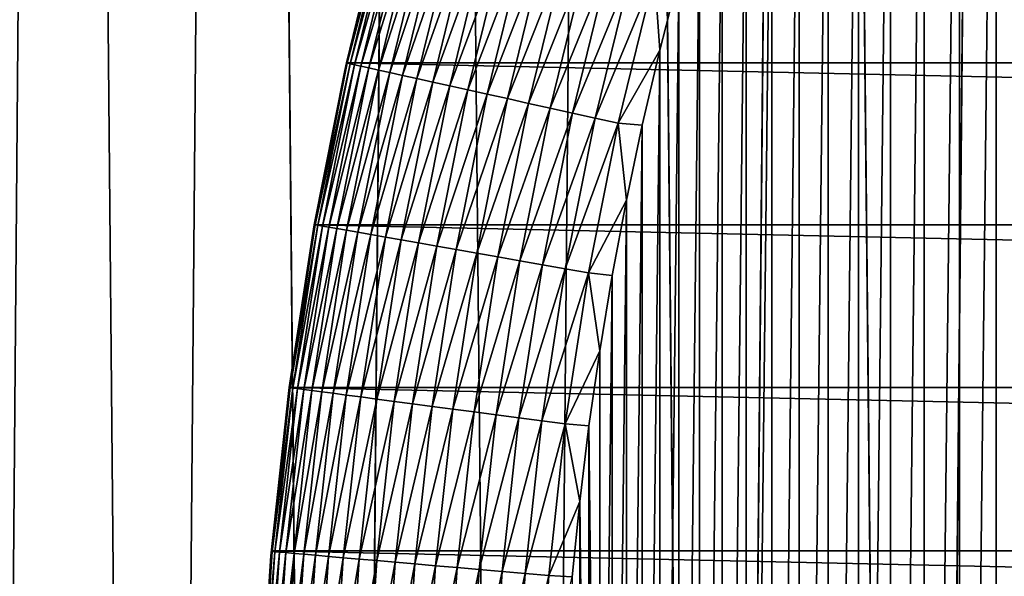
# Model space of a CAD drawing. Header units: millimetres. Extents: x -161 to 161, y -94 to 1149.
# Tile 1000 of 1056: x -13.29 to -10.03, y 654.51 to 656.35. Entities that reach past the tile are written whole.
import ezdxf

# ---------------------------------------------------------------- set-up
doc = ezdxf.new("R2010")
doc.units = ezdxf.units.MM
doc.header["$LTSCALE"] = 81.481481
for name, color, linetype in [('16', 7, 'CONTINUOUS'), ('18', 7, 'CONTINUOUS'), ('36', 7, 'CONTINUOUS'), ('37', 7, 'CONTINUOUS'), ('38', 7, 'CONTINUOUS'), ('40', 7, 'CONTINUOUS')]:
    doc.layers.add(name, color=color, linetype=linetype)

msp = doc.modelspace()

# ---------------------------------------------------------------- linework, layer by layer
at = {"layer": '16', "color": 7, "linetype": 'CONTINUOUS', "true_color": 0xaaaaaa}
for points in [[(-13.7253, 673.5, -14.5469), (-13.1503, 673.5, -15.0687), (-13.4253, 640, -14.8243), (-13.7253, 673.5, -14.5469)], [(-13.4253, 640, -14.8243), (-13.1503, 673.5, -15.0687), (-12.8418, 640, -15.3326), (-13.4253, 640, -14.8243)], [(-13.1503, 673.5, -15.0687), (-12.5557, 673.5, -15.5677), (-12.8418, 640, -15.3326), (-13.1503, 673.5, -15.0687)], [(-12.8418, 640, -15.3326), (-12.5557, 673.5, -15.5677), (-12.2389, 640, -15.818), (-12.8418, 640, -15.3326)], [(-12.5557, 673.5, -15.5677), (-11.9436, 673.5, -16.0421), (-12.2389, 640, -15.818), (-12.5557, 673.5, -15.5677)], [(-12.2389, 640, -15.818), (-11.9436, 673.5, -16.0421), (-11.6175, 640, -16.2799), (-12.2389, 640, -15.818)], [(-11.9436, 673.5, -16.0421), (-11.3123, 673.5, -16.4932), (-11.6175, 640, -16.2799), (-11.9436, 673.5, -16.0421)], [(-11.6175, 640, -16.2799), (-11.3123, 673.5, -16.4932), (-10.9783, 640, -16.7176), (-11.6175, 640, -16.2799)], [(-11.3123, 673.5, -16.4932), (-10.6635, 673.5, -16.92), (-10.9783, 640, -16.7176), (-11.3123, 673.5, -16.4932)], [(-10.9783, 640, -16.7176), (-10.6635, 673.5, -16.92), (-10.3224, 640, -17.1303), (-10.9783, 640, -16.7176)], [(-10.6635, 673.5, -16.92), (-10, 673.5, -17.3205), (-10.3224, 640, -17.1303), (-10.6635, 673.5, -16.92)], [(-10.3224, 640, -17.1303), (-10, 673.5, -17.3205), (-9.651, 640, -17.5174), (-10.3224, 640, -17.1303)]]:
    msp.add_3dface(points, dxfattribs=at)
at = {"layer": '18', "color": 7, "linetype": 'CONTINUOUS', "true_color": 0xaaaaaa}
for points in [[(-13.1503, 673.5, 15.0687), (-13.7253, 673.5, 14.5469), (-13.4261, 640, 14.8236), (-13.1503, 673.5, 15.0687)], [(-12.8426, 640, 15.3319), (-13.1503, 673.5, 15.0687), (-13.4261, 640, 14.8236), (-12.8426, 640, 15.3319)], [(-12.5557, 673.5, 15.5677), (-13.1503, 673.5, 15.0687), (-12.8426, 640, 15.3319), (-12.5557, 673.5, 15.5677)], [(-12.2398, 640, 15.8173), (-12.5557, 673.5, 15.5677), (-12.8426, 640, 15.3319), (-12.2398, 640, 15.8173)], [(-11.9436, 673.5, 16.0421), (-12.5557, 673.5, 15.5677), (-12.2398, 640, 15.8173), (-11.9436, 673.5, 16.0421)], [(-11.6183, 640, 16.2792), (-11.9436, 673.5, 16.0421), (-12.2398, 640, 15.8173), (-11.6183, 640, 16.2792)], [(-11.3123, 673.5, 16.4932), (-11.9436, 673.5, 16.0421), (-11.6183, 640, 16.2792), (-11.3123, 673.5, 16.4932)], [(-10.9792, 640, 16.717), (-11.3123, 673.5, 16.4932), (-11.6183, 640, 16.2792), (-10.9792, 640, 16.717)], [(-10.6635, 673.5, 16.92), (-11.3123, 673.5, 16.4932), (-10.9792, 640, 16.717), (-10.6635, 673.5, 16.92)], [(-10.3233, 640, 17.1298), (-10.6635, 673.5, 16.92), (-10.9792, 640, 16.717), (-10.3233, 640, 17.1298)], [(-10, 673.5, 17.3205), (-10.6635, 673.5, 16.92), (-10.3233, 640, 17.1298), (-10, 673.5, 17.3205)], [(-9.6519, 640, 17.5168), (-10, 673.5, 17.3205), (-10.3233, 640, 17.1298), (-9.6519, 640, 17.5168)]]:
    msp.add_3dface(points, dxfattribs=at)
at = {"layer": '36', "linetype": 'CONTINUOUS'}
for points in [[(-12.0811, 656.7089, -49.8), (-12.2036, 656.2056, -78.8), (-12.2093, 656.1803, -49.8), (-12.0811, 656.7089, -49.8)], [(-12.0739, 656.7358, -78.8), (-12.2036, 656.2056, -78.8), (-12.0811, 656.7089, -49.8), (-12.0739, 656.7358, -78.8)], [(-12.2036, 656.2056, -78.8), (-12.3101, 655.67, -78.8), (-12.2093, 656.1803, -49.8), (-12.2036, 656.2056, -78.8)], [(-12.2093, 656.1803, -49.8), (-12.3101, 655.67, -78.8), (-12.3141, 655.6476, -49.8), (-12.2093, 656.1803, -49.8)], [(-12.3101, 655.67, -78.8), (-12.393, 655.1321, -78.8), (-12.3141, 655.6476, -49.8), (-12.3101, 655.67, -78.8)], [(-12.3141, 655.6476, -49.8), (-12.393, 655.1321, -78.8), (-12.3956, 655.1123, -49.8), (-12.3141, 655.6476, -49.8)], [(-12.3956, 655.1123, -49.8), (-12.4522, 654.5914, -78.8), (-12.4537, 654.5752, -49.8), (-12.3956, 655.1123, -49.8)], [(-12.393, 655.1321, -78.8), (-12.4522, 654.5914, -78.8), (-12.3956, 655.1123, -49.8), (-12.393, 655.1321, -78.8)], [(-12.4522, 654.5914, -78.8), (-12.4878, 654.0474, -78.8), (-12.4537, 654.5752, -49.8), (-12.4522, 654.5914, -78.8)], [(-12.4537, 654.5752, -49.8), (-12.4878, 654.0474, -78.8), (-12.4884, 654.0375, -49.8), (-12.4537, 654.5752, -49.8)]]:
    msp.add_3dface(points, dxfattribs=at)
at = {"layer": '37', "linetype": 'CONTINUOUS'}
for points in [[(-9.927, 659.3054, -48.8), (-10.0534, 659.0834, -48.8), (-10.0532, 647.9162, -48.8), (-9.927, 659.3054, -48.8)], [(-9.9268, 647.6943, -48.8), (-9.927, 659.3054, -48.8), (-10.0532, 647.9162, -48.8), (-9.9268, 647.6943, -48.8)], [(-10.0534, 659.0834, -48.8), (-10.175, 658.8586, -48.8), (-10.1748, 648.141, -48.8), (-10.0534, 659.0834, -48.8)], [(-10.0532, 647.9162, -48.8), (-10.0534, 659.0834, -48.8), (-10.1748, 648.141, -48.8), (-10.0532, 647.9162, -48.8)], [(-10.175, 658.8586, -48.8), (-10.2916, 658.6314, -48.8), (-10.2914, 648.3682, -48.8), (-10.175, 658.8586, -48.8)], [(-10.1748, 648.141, -48.8), (-10.175, 658.8586, -48.8), (-10.2914, 648.3682, -48.8), (-10.1748, 648.141, -48.8)], [(-10.2916, 658.6314, -48.8), (-10.4028, 658.4021, -48.8), (-10.4027, 648.5976, -48.8), (-10.2916, 658.6314, -48.8)], [(-10.2914, 648.3682, -48.8), (-10.2916, 658.6314, -48.8), (-10.4027, 648.5976, -48.8), (-10.2914, 648.3682, -48.8)], [(-10.4028, 658.4021, -48.8), (-10.5087, 658.1709, -48.8), (-10.5085, 648.8287, -48.8), (-10.4028, 658.4021, -48.8)], [(-10.4027, 648.5976, -48.8), (-10.4028, 658.4021, -48.8), (-10.5085, 648.8287, -48.8), (-10.4027, 648.5976, -48.8)], [(-10.5087, 658.1709, -48.8), (-10.6095, 657.9371, -48.8), (-10.6093, 649.0625, -48.8), (-10.5087, 658.1709, -48.8)], [(-10.5085, 648.8287, -48.8), (-10.5087, 658.1709, -48.8), (-10.6093, 649.0625, -48.8), (-10.5085, 648.8287, -48.8)], [(-10.6095, 657.9371, -48.8), (-10.7052, 657.7007, -48.8), (-10.705, 649.299, -48.8), (-10.6095, 657.9371, -48.8)], [(-10.6093, 649.0625, -48.8), (-10.6095, 657.9371, -48.8), (-10.705, 649.299, -48.8), (-10.6093, 649.0625, -48.8)], [(-10.7052, 657.7007, -48.8), (-10.7957, 657.4621, -48.8), (-10.7956, 649.5376, -48.8), (-10.7052, 657.7007, -48.8)], [(-10.705, 649.299, -48.8), (-10.7052, 657.7007, -48.8), (-10.7956, 649.5376, -48.8), (-10.705, 649.299, -48.8)], [(-10.7957, 657.4621, -48.8), (-10.8809, 657.2217, -48.8), (-10.8808, 649.778, -48.8), (-10.7957, 657.4621, -48.8)], [(-10.7956, 649.5376, -48.8), (-10.7957, 657.4621, -48.8), (-10.8808, 649.778, -48.8), (-10.7956, 649.5376, -48.8)], [(-10.8809, 657.2217, -48.8), (-10.9607, 656.98, -48.8), (-10.9606, 650.0197, -48.8), (-10.8809, 657.2217, -48.8)], [(-10.8808, 649.778, -48.8), (-10.8809, 657.2217, -48.8), (-10.9606, 650.0197, -48.8), (-10.8808, 649.778, -48.8)], [(-10.9607, 656.98, -48.8), (-11.0349, 656.7373, -48.8), (-11.0348, 650.2624, -48.8), (-10.9607, 656.98, -48.8)], [(-10.9606, 650.0197, -48.8), (-10.9607, 656.98, -48.8), (-11.0348, 650.2624, -48.8), (-10.9606, 650.0197, -48.8)], [(-11.0349, 656.7373, -48.8), (-11.1036, 656.4934, -48.8), (-11.1035, 650.5063, -48.8), (-11.0349, 656.7373, -48.8)], [(-11.0348, 650.2624, -48.8), (-11.0349, 656.7373, -48.8), (-11.1035, 650.5063, -48.8), (-11.0348, 650.2624, -48.8)], [(-11.1036, 656.4934, -48.8), (-11.1669, 656.2475, -48.8), (-11.1668, 650.7522, -48.8), (-11.1036, 656.4934, -48.8)], [(-11.1035, 650.5063, -48.8), (-11.1036, 656.4934, -48.8), (-11.1668, 650.7522, -48.8), (-11.1035, 650.5063, -48.8)], [(-11.1669, 656.2475, -48.8), (-11.2248, 656.0002, -48.8), (-11.2247, 650.9996, -48.8), (-11.1669, 656.2475, -48.8)], [(-11.1668, 650.7522, -48.8), (-11.1669, 656.2475, -48.8), (-11.2247, 650.9996, -48.8), (-11.1668, 650.7522, -48.8)], [(-11.2248, 656.0002, -48.8), (-11.2772, 655.7518, -48.8), (-11.2771, 651.248, -48.8), (-11.2248, 656.0002, -48.8)], [(-11.2247, 650.9996, -48.8), (-11.2248, 656.0002, -48.8), (-11.2771, 651.248, -48.8), (-11.2247, 650.9996, -48.8)], [(-11.2772, 655.7518, -48.8), (-11.3241, 655.5028, -48.8), (-11.3241, 651.497, -48.8), (-11.2772, 655.7518, -48.8)], [(-11.2771, 651.248, -48.8), (-11.2772, 655.7518, -48.8), (-11.3241, 651.497, -48.8), (-11.2771, 651.248, -48.8)], [(-11.3241, 655.5028, -48.8), (-11.3655, 655.2535, -48.8), (-11.3654, 651.7463, -48.8), (-11.3241, 655.5028, -48.8)], [(-11.3241, 651.497, -48.8), (-11.3241, 655.5028, -48.8), (-11.3654, 651.7463, -48.8), (-11.3241, 651.497, -48.8)], [(-11.3655, 655.2535, -48.8), (-11.4012, 655.0043, -48.8), (-11.3654, 651.7463, -48.8), (-11.3655, 655.2535, -48.8)], [(-11.4012, 655.0043, -48.8), (-11.4315, 654.7548, -48.8), (-11.4012, 651.9955, -48.8), (-11.4012, 655.0043, -48.8)], [(-11.3654, 651.7463, -48.8), (-11.4012, 655.0043, -48.8), (-11.4012, 651.9955, -48.8), (-11.3654, 651.7463, -48.8)], [(-11.4315, 654.7548, -48.8), (-11.4562, 654.5048, -48.8), (-11.4315, 652.2451, -48.8), (-11.4315, 654.7548, -48.8)], [(-11.4012, 651.9955, -48.8), (-11.4315, 654.7548, -48.8), (-11.4315, 652.2451, -48.8), (-11.4012, 651.9955, -48.8)]]:
    msp.add_3dface(points, dxfattribs=at)
at = {"layer": '38', "linetype": 'CONTINUOUS'}
for points in [[(-12.2036, 656.2056, -78.8), (-12.0739, 656.7358, -78.8), (12.2036, 656.2056, -78.8), (-12.2036, 656.2056, -78.8)], [(-12.0739, 656.7358, -78.8), (12.0739, 656.7358, -78.8), (12.2036, 656.2056, -78.8), (-12.0739, 656.7358, -78.8)], [(-12.3101, 655.67, -78.8), (-12.2036, 656.2056, -78.8), (12.3101, 655.67, -78.8), (-12.3101, 655.67, -78.8)], [(-12.2036, 656.2056, -78.8), (12.2036, 656.2056, -78.8), (12.3101, 655.67, -78.8), (-12.2036, 656.2056, -78.8)], [(-12.393, 655.1321, -78.8), (-12.3101, 655.67, -78.8), (12.393, 655.1321, -78.8), (-12.393, 655.1321, -78.8)], [(-12.3101, 655.67, -78.8), (12.3101, 655.67, -78.8), (12.393, 655.1321, -78.8), (-12.3101, 655.67, -78.8)], [(-12.4522, 654.5914, -78.8), (-12.393, 655.1321, -78.8), (12.4522, 654.5914, -78.8), (-12.4522, 654.5914, -78.8)], [(-12.393, 655.1321, -78.8), (12.393, 655.1321, -78.8), (12.4522, 654.5914, -78.8), (-12.393, 655.1321, -78.8)], [(-12.4878, 654.0474, -78.8), (-12.4522, 654.5914, -78.8), (12.4878, 654.0474, -78.8), (-12.4878, 654.0474, -78.8)], [(-12.4522, 654.5914, -78.8), (12.4522, 654.5914, -78.8), (12.4878, 654.0474, -78.8), (-12.4522, 654.5914, -78.8)]]:
    msp.add_3dface(points, dxfattribs=at)
at = {"layer": '40', "linetype": 'CONTINUOUS'}
for points in [[(-12.0811, 656.7089, -49.8), (-12.2093, 656.1803, -49.8), (-12.2008, 656.2049, -49.723), (-12.0811, 656.7089, -49.8)], [(-12.0811, 656.7089, -49.8), (-12.2008, 656.2049, -49.723), (-12.0712, 656.7345, -49.723), (-12.0811, 656.7089, -49.8)], [(-12.2008, 656.2049, -49.723), (-12.0624, 656.7321, -49.6449), (-12.0712, 656.7345, -49.723), (-12.2008, 656.2049, -49.723)], [(-12.1919, 656.2029, -49.6449), (-12.0624, 656.7321, -49.6449), (-12.2008, 656.2049, -49.723), (-12.1919, 656.2029, -49.6449)], [(-12.1919, 656.2029, -49.6449), (-12.0477, 656.7282, -49.5678), (-12.0624, 656.7321, -49.6449), (-12.1919, 656.2029, -49.6449)], [(-12.177, 656.1996, -49.5678), (-12.0477, 656.7282, -49.5678), (-12.1919, 656.2029, -49.6449), (-12.177, 656.1996, -49.5678)], [(-12.177, 656.1996, -49.5678), (-12.0271, 656.7227, -49.4921), (-12.0477, 656.7282, -49.5678), (-12.177, 656.1996, -49.5678)], [(-12.1563, 656.195, -49.4921), (-12.0271, 656.7227, -49.4921), (-12.177, 656.1996, -49.5678), (-12.1563, 656.195, -49.4921)], [(-12.1563, 656.195, -49.4921), (-12.001, 656.7156, -49.4183), (-12.0271, 656.7227, -49.4921), (-12.1563, 656.195, -49.4921)], [(-12.1298, 656.1891, -49.4183), (-12.001, 656.7156, -49.4183), (-12.1563, 656.195, -49.4921), (-12.1298, 656.1891, -49.4183)], [(-12.1298, 656.1891, -49.4183), (-11.9692, 656.7071, -49.3469), (-12.001, 656.7156, -49.4183), (-12.1298, 656.1891, -49.4183)], [(-12.0977, 656.182, -49.3469), (-11.9692, 656.7071, -49.3469), (-12.1298, 656.1891, -49.4183), (-12.0977, 656.182, -49.3469)], [(-12.0977, 656.182, -49.3469), (-11.9322, 656.6972, -49.2783), (-11.9692, 656.7071, -49.3469), (-12.0977, 656.182, -49.3469)], [(-12.0603, 656.1737, -49.2783), (-11.9322, 656.6972, -49.2783), (-12.0977, 656.182, -49.3469), (-12.0603, 656.1737, -49.2783)], [(-12.0603, 656.1737, -49.2783), (-11.8901, 656.6859, -49.2129), (-11.9322, 656.6972, -49.2783), (-12.0603, 656.1737, -49.2783)], [(-12.0177, 656.1643, -49.2129), (-11.8901, 656.6859, -49.2129), (-12.0603, 656.1737, -49.2783), (-12.0177, 656.1643, -49.2129)], [(-12.0177, 656.1643, -49.2129), (-11.8431, 656.6734, -49.1511), (-11.8901, 656.6859, -49.2129), (-12.0177, 656.1643, -49.2129)], [(-11.9703, 656.1537, -49.1511), (-11.8431, 656.6734, -49.1511), (-12.0177, 656.1643, -49.2129), (-11.9703, 656.1537, -49.1511)], [(-11.9703, 656.1537, -49.1511), (-11.7916, 656.6596, -49.0934), (-11.8431, 656.6734, -49.1511), (-11.9703, 656.1537, -49.1511)], [(-11.9182, 656.1422, -49.0934), (-11.7916, 656.6596, -49.0934), (-11.9703, 656.1537, -49.1511), (-11.9182, 656.1422, -49.0934)], [(-11.9182, 656.1422, -49.0934), (-11.7359, 656.6446, -49.04), (-11.7916, 656.6596, -49.0934), (-11.9182, 656.1422, -49.0934)], [(-11.8619, 656.1297, -49.04), (-11.7359, 656.6446, -49.04), (-11.9182, 656.1422, -49.0934), (-11.8619, 656.1297, -49.04)], [(-11.8619, 656.1297, -49.04), (-11.6763, 656.6287, -48.9913), (-11.7359, 656.6446, -49.04), (-11.8619, 656.1297, -49.04)], [(-11.8017, 656.1164, -48.9913), (-11.6763, 656.6287, -48.9913), (-11.8619, 656.1297, -49.04), (-11.8017, 656.1164, -48.9913)], [(-11.8017, 656.1164, -48.9913), (-11.6132, 656.6118, -48.9476), (-11.6763, 656.6287, -48.9913), (-11.8017, 656.1164, -48.9913)], [(-11.7379, 656.1022, -48.9476), (-11.6132, 656.6118, -48.9476), (-11.8017, 656.1164, -48.9913), (-11.7379, 656.1022, -48.9476)], [(-11.7379, 656.1022, -48.9476), (-11.547, 656.594, -48.9092), (-11.6132, 656.6118, -48.9476), (-11.7379, 656.1022, -48.9476)], [(-11.671, 656.0874, -48.9092), (-11.547, 656.594, -48.9092), (-11.7379, 656.1022, -48.9476), (-11.671, 656.0874, -48.9092)], [(-11.671, 656.0874, -48.9092), (-11.4781, 656.5755, -48.8762), (-11.547, 656.594, -48.9092), (-11.671, 656.0874, -48.9092)], [(-11.6013, 656.0719, -48.8762), (-11.4781, 656.5755, -48.8762), (-11.671, 656.0874, -48.9092), (-11.6013, 656.0719, -48.8762)], [(-11.6013, 656.0719, -48.8762), (-11.4068, 656.5565, -48.849), (-11.4781, 656.5755, -48.8762), (-11.6013, 656.0719, -48.8762)], [(-11.5293, 656.056, -48.849), (-11.4068, 656.5565, -48.849), (-11.6013, 656.0719, -48.8762), (-11.5293, 656.056, -48.849)], [(-11.5293, 656.056, -48.849), (-11.3338, 656.5369, -48.8277), (-11.4068, 656.5565, -48.849), (-11.5293, 656.056, -48.849)], [(-11.4555, 656.0396, -48.8277), (-11.3338, 656.5369, -48.8277), (-11.5293, 656.056, -48.849), (-11.4555, 656.0396, -48.8277)], [(-11.4555, 656.0396, -48.8277), (-11.2593, 656.5169, -48.8123), (-11.3338, 656.5369, -48.8277), (-11.4555, 656.0396, -48.8277)], [(-11.3802, 656.0229, -48.8123), (-11.2593, 656.5169, -48.8123), (-11.4555, 656.0396, -48.8277), (-11.3802, 656.0229, -48.8123)], [(-11.3802, 656.0229, -48.8123), (-11.1839, 656.4967, -48.8031), (-11.2593, 656.5169, -48.8123), (-11.3802, 656.0229, -48.8123)], [(-11.304, 656.006, -48.8031), (-11.1839, 656.4967, -48.8031), (-11.3802, 656.0229, -48.8123), (-11.304, 656.006, -48.8031)], [(-11.304, 656.006, -48.8031), (-11.1669, 656.2475, -48.8), (-11.1839, 656.4967, -48.8031), (-11.304, 656.006, -48.8031)], [(-11.1669, 656.2475, -48.8), (-11.1036, 656.4934, -48.8), (-11.1839, 656.4967, -48.8031), (-11.1669, 656.2475, -48.8)], [(-11.2248, 656.0002, -48.8), (-11.1669, 656.2475, -48.8), (-11.304, 656.006, -48.8031), (-11.2248, 656.0002, -48.8)], [(-12.2093, 656.1803, -49.8), (-12.3072, 655.6701, -49.723), (-12.2008, 656.2049, -49.723), (-12.2093, 656.1803, -49.8)], [(-12.3072, 655.6701, -49.723), (-12.1919, 656.2029, -49.6449), (-12.2008, 656.2049, -49.723), (-12.3072, 655.6701, -49.723)], [(-12.2982, 655.6685, -49.6449), (-12.1919, 656.2029, -49.6449), (-12.3072, 655.6701, -49.723), (-12.2982, 655.6685, -49.6449)], [(-12.2982, 655.6685, -49.6449), (-12.177, 656.1996, -49.5678), (-12.1919, 656.2029, -49.6449), (-12.2982, 655.6685, -49.6449)], [(-12.2832, 655.6659, -49.5678), (-12.177, 656.1996, -49.5678), (-12.2982, 655.6685, -49.6449), (-12.2832, 655.6659, -49.5678)], [(-12.2832, 655.6659, -49.5678), (-12.1563, 656.195, -49.4921), (-12.177, 656.1996, -49.5678), (-12.2832, 655.6659, -49.5678)], [(-12.2623, 655.6622, -49.4921), (-12.1563, 656.195, -49.4921), (-12.2832, 655.6659, -49.5678), (-12.2623, 655.6622, -49.4921)], [(-12.2623, 655.6622, -49.4921), (-12.1298, 656.1891, -49.4183), (-12.1563, 656.195, -49.4921), (-12.2623, 655.6622, -49.4921)], [(-12.2355, 655.6575, -49.4183), (-12.1298, 656.1891, -49.4183), (-12.2623, 655.6622, -49.4921), (-12.2355, 655.6575, -49.4183)], [(-12.2355, 655.6575, -49.4183), (-12.0977, 656.182, -49.3469), (-12.1298, 656.1891, -49.4183), (-12.2355, 655.6575, -49.4183)], [(-12.2093, 656.1803, -49.8), (-12.3141, 655.6476, -49.8), (-12.3072, 655.6701, -49.723), (-12.2093, 656.1803, -49.8)], [(-12.2032, 655.6518, -49.3469), (-12.0977, 656.182, -49.3469), (-12.2355, 655.6575, -49.4183), (-12.2032, 655.6518, -49.3469)], [(-12.2032, 655.6518, -49.3469), (-12.0603, 656.1737, -49.2783), (-12.0977, 656.182, -49.3469), (-12.2032, 655.6518, -49.3469)], [(-12.1655, 655.6451, -49.2783), (-12.0603, 656.1737, -49.2783), (-12.2032, 655.6518, -49.3469), (-12.1655, 655.6451, -49.2783)], [(-12.1655, 655.6451, -49.2783), (-12.0177, 656.1643, -49.2129), (-12.0603, 656.1737, -49.2783), (-12.1655, 655.6451, -49.2783)], [(-12.1225, 655.6375, -49.2129), (-12.0177, 656.1643, -49.2129), (-12.1655, 655.6451, -49.2783), (-12.1225, 655.6375, -49.2129)], [(-12.1225, 655.6375, -49.2129), (-11.9703, 656.1537, -49.1511), (-12.0177, 656.1643, -49.2129), (-12.1225, 655.6375, -49.2129)], [(-12.0746, 655.6291, -49.1511), (-11.9703, 656.1537, -49.1511), (-12.1225, 655.6375, -49.2129), (-12.0746, 655.6291, -49.1511)], [(-12.0746, 655.6291, -49.1511), (-11.9182, 656.1422, -49.0934), (-11.9703, 656.1537, -49.1511), (-12.0746, 655.6291, -49.1511)], [(-12.0221, 655.6198, -49.0934), (-11.9182, 656.1422, -49.0934), (-12.0746, 655.6291, -49.1511), (-12.0221, 655.6198, -49.0934)], [(-12.0221, 655.6198, -49.0934), (-11.8619, 656.1297, -49.04), (-11.9182, 656.1422, -49.0934), (-12.0221, 655.6198, -49.0934)], [(-11.9653, 655.6098, -49.04), (-11.8619, 656.1297, -49.04), (-12.0221, 655.6198, -49.0934), (-11.9653, 655.6098, -49.04)], [(-11.9653, 655.6098, -49.04), (-11.8017, 656.1164, -48.9913), (-11.8619, 656.1297, -49.04), (-11.9653, 655.6098, -49.04)], [(-11.9046, 655.5991, -48.9913), (-11.8017, 656.1164, -48.9913), (-11.9653, 655.6098, -49.04), (-11.9046, 655.5991, -48.9913)], [(-11.9046, 655.5991, -48.9913), (-11.7379, 656.1022, -48.9476), (-11.8017, 656.1164, -48.9913), (-11.9046, 655.5991, -48.9913)], [(-11.8402, 655.5878, -48.9476), (-11.7379, 656.1022, -48.9476), (-11.9046, 655.5991, -48.9913), (-11.8402, 655.5878, -48.9476)], [(-11.8402, 655.5878, -48.9476), (-11.671, 656.0874, -48.9092), (-11.7379, 656.1022, -48.9476), (-11.8402, 655.5878, -48.9476)], [(-11.7727, 655.5758, -48.9092), (-11.671, 656.0874, -48.9092), (-11.8402, 655.5878, -48.9476), (-11.7727, 655.5758, -48.9092)], [(-11.7727, 655.5758, -48.9092), (-11.6013, 656.0719, -48.8762), (-11.671, 656.0874, -48.9092), (-11.7727, 655.5758, -48.9092)], [(-11.7024, 655.5635, -48.8762), (-11.6013, 656.0719, -48.8762), (-11.7727, 655.5758, -48.9092), (-11.7024, 655.5635, -48.8762)], [(-11.7024, 655.5635, -48.8762), (-11.5293, 656.056, -48.849), (-11.6013, 656.0719, -48.8762), (-11.7024, 655.5635, -48.8762)], [(-11.6298, 655.5507, -48.849), (-11.5293, 656.056, -48.849), (-11.7024, 655.5635, -48.8762), (-11.6298, 655.5507, -48.849)], [(-11.6298, 655.5507, -48.849), (-11.4555, 656.0396, -48.8277), (-11.5293, 656.056, -48.849), (-11.6298, 655.5507, -48.849)], [(-11.5553, 655.5375, -48.8277), (-11.4555, 656.0396, -48.8277), (-11.6298, 655.5507, -48.849), (-11.5553, 655.5375, -48.8277)], [(-11.5553, 655.5375, -48.8277), (-11.3802, 656.0229, -48.8123), (-11.4555, 656.0396, -48.8277), (-11.5553, 655.5375, -48.8277)], [(-11.4794, 655.5241, -48.8123), (-11.3802, 656.0229, -48.8123), (-11.5553, 655.5375, -48.8277), (-11.4794, 655.5241, -48.8123)], [(-11.4794, 655.5241, -48.8123), (-11.304, 656.006, -48.8031), (-11.3802, 656.0229, -48.8123), (-11.4794, 655.5241, -48.8123)], [(-11.4026, 655.5106, -48.8031), (-11.304, 656.006, -48.8031), (-11.4794, 655.5241, -48.8123), (-11.4026, 655.5106, -48.8031)], [(-11.4026, 655.5106, -48.8031), (-11.2772, 655.7518, -48.8), (-11.304, 656.006, -48.8031), (-11.4026, 655.5106, -48.8031)], [(-11.2772, 655.7518, -48.8), (-11.2248, 656.0002, -48.8), (-11.304, 656.006, -48.8031), (-11.2772, 655.7518, -48.8)], [(-11.3241, 655.5028, -48.8), (-11.2772, 655.7518, -48.8), (-11.4026, 655.5106, -48.8031), (-11.3241, 655.5028, -48.8)], [(-12.3141, 655.6476, -49.8), (-12.3901, 655.1312, -49.723), (-12.3072, 655.6701, -49.723), (-12.3141, 655.6476, -49.8)], [(-12.3901, 655.1312, -49.723), (-12.2982, 655.6685, -49.6449), (-12.3072, 655.6701, -49.723), (-12.3901, 655.1312, -49.723)], [(-12.3811, 655.13, -49.6449), (-12.2982, 655.6685, -49.6449), (-12.3901, 655.1312, -49.723), (-12.3811, 655.13, -49.6449)], [(-12.3811, 655.13, -49.6449), (-12.2832, 655.6659, -49.5678), (-12.2982, 655.6685, -49.6449), (-12.3811, 655.13, -49.6449)], [(-12.366, 655.128, -49.5678), (-12.2832, 655.6659, -49.5678), (-12.3811, 655.13, -49.6449), (-12.366, 655.128, -49.5678)], [(-12.366, 655.128, -49.5678), (-12.2623, 655.6622, -49.4921), (-12.2832, 655.6659, -49.5678), (-12.366, 655.128, -49.5678)], [(-12.3449, 655.1252, -49.4921), (-12.2623, 655.6622, -49.4921), (-12.366, 655.128, -49.5678), (-12.3449, 655.1252, -49.4921)], [(-12.3449, 655.1252, -49.4921), (-12.2355, 655.6575, -49.4183), (-12.2623, 655.6622, -49.4921), (-12.3449, 655.1252, -49.4921)], [(-12.3141, 655.6476, -49.8), (-12.3956, 655.1123, -49.8), (-12.3901, 655.1312, -49.723), (-12.3141, 655.6476, -49.8)], [(-12.318, 655.1217, -49.4183), (-12.2355, 655.6575, -49.4183), (-12.3449, 655.1252, -49.4921), (-12.318, 655.1217, -49.4183)], [(-12.318, 655.1217, -49.4183), (-12.2032, 655.6518, -49.3469), (-12.2355, 655.6575, -49.4183), (-12.318, 655.1217, -49.4183)], [(-12.2855, 655.1174, -49.3469), (-12.2032, 655.6518, -49.3469), (-12.318, 655.1217, -49.4183), (-12.2855, 655.1174, -49.3469)], [(-12.2855, 655.1174, -49.3469), (-12.1655, 655.6451, -49.2783), (-12.2032, 655.6518, -49.3469), (-12.2855, 655.1174, -49.3469)], [(-12.2474, 655.1124, -49.2783), (-12.1655, 655.6451, -49.2783), (-12.2855, 655.1174, -49.3469), (-12.2474, 655.1124, -49.2783)], [(-12.2474, 655.1124, -49.2783), (-12.1225, 655.6375, -49.2129), (-12.1655, 655.6451, -49.2783), (-12.2474, 655.1124, -49.2783)], [(-12.2042, 655.1067, -49.2129), (-12.1225, 655.6375, -49.2129), (-12.2474, 655.1124, -49.2783), (-12.2042, 655.1067, -49.2129)], [(-12.2042, 655.1067, -49.2129), (-12.0746, 655.6291, -49.1511), (-12.1225, 655.6375, -49.2129), (-12.2042, 655.1067, -49.2129)], [(-12.156, 655.1004, -49.1511), (-12.0746, 655.6291, -49.1511), (-12.2042, 655.1067, -49.2129), (-12.156, 655.1004, -49.1511)], [(-12.156, 655.1004, -49.1511), (-12.0221, 655.6198, -49.0934), (-12.0746, 655.6291, -49.1511), (-12.156, 655.1004, -49.1511)], [(-12.1032, 655.0934, -49.0934), (-12.0221, 655.6198, -49.0934), (-12.156, 655.1004, -49.1511), (-12.1032, 655.0934, -49.0934)], [(-12.1032, 655.0934, -49.0934), (-11.9653, 655.6098, -49.04), (-12.0221, 655.6198, -49.0934), (-12.1032, 655.0934, -49.0934)], [(-12.046, 655.0859, -49.04), (-11.9653, 655.6098, -49.04), (-12.1032, 655.0934, -49.0934), (-12.046, 655.0859, -49.04)], [(-12.046, 655.0859, -49.04), (-11.9046, 655.5991, -48.9913), (-11.9653, 655.6098, -49.04), (-12.046, 655.0859, -49.04)], [(-11.9848, 655.0778, -48.9913), (-11.9046, 655.5991, -48.9913), (-12.046, 655.0859, -49.04), (-11.9848, 655.0778, -48.9913)], [(-11.9848, 655.0778, -48.9913), (-11.8402, 655.5878, -48.9476), (-11.9046, 655.5991, -48.9913), (-11.9848, 655.0778, -48.9913)], [(-11.92, 655.0693, -48.9476), (-11.8402, 655.5878, -48.9476), (-11.9848, 655.0778, -48.9913), (-11.92, 655.0693, -48.9476)], [(-11.92, 655.0693, -48.9476), (-11.7727, 655.5758, -48.9092), (-11.8402, 655.5878, -48.9476), (-11.92, 655.0693, -48.9476)], [(-11.8521, 655.0604, -48.9092), (-11.7727, 655.5758, -48.9092), (-11.92, 655.0693, -48.9476), (-11.8521, 655.0604, -48.9092)], [(-11.8521, 655.0604, -48.9092), (-11.7024, 655.5635, -48.8762), (-11.7727, 655.5758, -48.9092), (-11.8521, 655.0604, -48.9092)], [(-11.7813, 655.051, -48.8762), (-11.7024, 655.5635, -48.8762), (-11.8521, 655.0604, -48.9092), (-11.7813, 655.051, -48.8762)], [(-11.7813, 655.051, -48.8762), (-11.6298, 655.5507, -48.849), (-11.7024, 655.5635, -48.8762), (-11.7813, 655.051, -48.8762)], [(-11.7082, 655.0414, -48.849), (-11.6298, 655.5507, -48.849), (-11.7813, 655.051, -48.8762), (-11.7082, 655.0414, -48.849)], [(-11.7082, 655.0414, -48.849), (-11.5553, 655.5375, -48.8277), (-11.6298, 655.5507, -48.849), (-11.7082, 655.0414, -48.849)], [(-11.6332, 655.0315, -48.8277), (-11.5553, 655.5375, -48.8277), (-11.7082, 655.0414, -48.849), (-11.6332, 655.0315, -48.8277)], [(-11.6332, 655.0315, -48.8277), (-11.4794, 655.5241, -48.8123), (-11.5553, 655.5375, -48.8277), (-11.6332, 655.0315, -48.8277)], [(-11.5568, 655.0215, -48.8123), (-11.4794, 655.5241, -48.8123), (-11.6332, 655.0315, -48.8277), (-11.5568, 655.0215, -48.8123)], [(-11.5568, 655.0215, -48.8123), (-11.4026, 655.5106, -48.8031), (-11.4794, 655.5241, -48.8123), (-11.5568, 655.0215, -48.8123)], [(-11.4794, 655.0113, -48.8031), (-11.4026, 655.5106, -48.8031), (-11.5568, 655.0215, -48.8123), (-11.4794, 655.0113, -48.8031)], [(-11.4794, 655.0113, -48.8031), (-11.3655, 655.2535, -48.8), (-11.4026, 655.5106, -48.8031), (-11.4794, 655.0113, -48.8031)], [(-11.3655, 655.2535, -48.8), (-11.3241, 655.5028, -48.8), (-11.4026, 655.5106, -48.8031), (-11.3655, 655.2535, -48.8)], [(-11.4012, 655.0043, -48.8), (-11.3655, 655.2535, -48.8), (-11.4794, 655.0113, -48.8031), (-11.4012, 655.0043, -48.8)], [(-12.3956, 655.1123, -49.8), (-12.4537, 654.5752, -49.8), (-12.4495, 654.5892, -49.723), (-12.3956, 655.1123, -49.8)], [(-12.3956, 655.1123, -49.8), (-12.4495, 654.5892, -49.723), (-12.3901, 655.1312, -49.723), (-12.3956, 655.1123, -49.8)], [(-12.4495, 654.5892, -49.723), (-12.3811, 655.13, -49.6449), (-12.3901, 655.1312, -49.723), (-12.4495, 654.5892, -49.723)], [(-12.4404, 654.5884, -49.6449), (-12.3811, 655.13, -49.6449), (-12.4495, 654.5892, -49.723), (-12.4404, 654.5884, -49.6449)], [(-12.4404, 654.5884, -49.6449), (-12.366, 655.128, -49.5678), (-12.3811, 655.13, -49.6449), (-12.4404, 654.5884, -49.6449)], [(-12.4252, 654.5871, -49.5678), (-12.366, 655.128, -49.5678), (-12.4404, 654.5884, -49.6449), (-12.4252, 654.5871, -49.5678)], [(-12.4252, 654.5871, -49.5678), (-12.3449, 655.1252, -49.4921), (-12.366, 655.128, -49.5678), (-12.4252, 654.5871, -49.5678)], [(-12.404, 654.5852, -49.4921), (-12.3449, 655.1252, -49.4921), (-12.4252, 654.5871, -49.5678), (-12.404, 654.5852, -49.4921)], [(-12.404, 654.5852, -49.4921), (-12.318, 655.1217, -49.4183), (-12.3449, 655.1252, -49.4921), (-12.404, 654.5852, -49.4921)], [(-12.377, 654.5828, -49.4183), (-12.318, 655.1217, -49.4183), (-12.404, 654.5852, -49.4921), (-12.377, 654.5828, -49.4183)], [(-12.377, 654.5828, -49.4183), (-12.2855, 655.1174, -49.3469), (-12.318, 655.1217, -49.4183), (-12.377, 654.5828, -49.4183)], [(-12.3443, 654.58, -49.3469), (-12.2855, 655.1174, -49.3469), (-12.377, 654.5828, -49.4183), (-12.3443, 654.58, -49.3469)], [(-12.3443, 654.58, -49.3469), (-12.2474, 655.1124, -49.2783), (-12.2855, 655.1174, -49.3469), (-12.3443, 654.58, -49.3469)], [(-12.3061, 654.5766, -49.2783), (-12.2474, 655.1124, -49.2783), (-12.3443, 654.58, -49.3469), (-12.3061, 654.5766, -49.2783)], [(-12.3061, 654.5766, -49.2783), (-12.2042, 655.1067, -49.2129), (-12.2474, 655.1124, -49.2783), (-12.3061, 654.5766, -49.2783)], [(-12.2627, 654.5728, -49.2129), (-12.2042, 655.1067, -49.2129), (-12.3061, 654.5766, -49.2783), (-12.2627, 654.5728, -49.2129)], [(-12.2627, 654.5728, -49.2129), (-12.156, 655.1004, -49.1511), (-12.2042, 655.1067, -49.2129), (-12.2627, 654.5728, -49.2129)], [(-12.2143, 654.5686, -49.1511), (-12.156, 655.1004, -49.1511), (-12.2627, 654.5728, -49.2129), (-12.2143, 654.5686, -49.1511)], [(-12.2143, 654.5686, -49.1511), (-12.1032, 655.0934, -49.0934), (-12.156, 655.1004, -49.1511), (-12.2143, 654.5686, -49.1511)], [(-12.1612, 654.564, -49.0934), (-12.1032, 655.0934, -49.0934), (-12.2143, 654.5686, -49.1511), (-12.1612, 654.564, -49.0934)], [(-12.1612, 654.564, -49.0934), (-12.046, 655.0859, -49.04), (-12.1032, 655.0934, -49.0934), (-12.1612, 654.564, -49.0934)], [(-12.1037, 654.5589, -49.04), (-12.046, 655.0859, -49.04), (-12.1612, 654.564, -49.0934), (-12.1037, 654.5589, -49.04)], [(-12.1037, 654.5589, -49.04), (-11.9848, 655.0778, -48.9913), (-12.046, 655.0859, -49.04), (-12.1037, 654.5589, -49.04)], [(-12.0422, 654.5536, -48.9913), (-11.9848, 655.0778, -48.9913), (-12.1037, 654.5589, -49.04), (-12.0422, 654.5536, -48.9913)], [(-12.0422, 654.5536, -48.9913), (-11.92, 655.0693, -48.9476), (-11.9848, 655.0778, -48.9913), (-12.0422, 654.5536, -48.9913)], [(-11.9771, 654.5479, -48.9476), (-11.92, 655.0693, -48.9476), (-12.0422, 654.5536, -48.9913), (-11.9771, 654.5479, -48.9476)], [(-11.9771, 654.5479, -48.9476), (-11.8521, 655.0604, -48.9092), (-11.92, 655.0693, -48.9476), (-11.9771, 654.5479, -48.9476)], [(-11.9088, 654.5419, -48.9092), (-11.8521, 655.0604, -48.9092), (-11.9771, 654.5479, -48.9476), (-11.9088, 654.5419, -48.9092)], [(-11.9088, 654.5419, -48.9092), (-11.7813, 655.051, -48.8762), (-11.8521, 655.0604, -48.9092), (-11.9088, 654.5419, -48.9092)], [(-11.8378, 654.5357, -48.8762), (-11.7813, 655.051, -48.8762), (-11.9088, 654.5419, -48.9092), (-11.8378, 654.5357, -48.8762)], [(-11.8378, 654.5357, -48.8762), (-11.7082, 655.0414, -48.849), (-11.7813, 655.051, -48.8762), (-11.8378, 654.5357, -48.8762)], [(-11.7643, 654.5292, -48.849), (-11.7082, 655.0414, -48.849), (-11.8378, 654.5357, -48.8762), (-11.7643, 654.5292, -48.849)], [(-11.7643, 654.5292, -48.849), (-11.6332, 655.0315, -48.8277), (-11.7082, 655.0414, -48.849), (-11.7643, 654.5292, -48.849)], [(-11.6889, 654.5227, -48.8277), (-11.6332, 655.0315, -48.8277), (-11.7643, 654.5292, -48.849), (-11.6889, 654.5227, -48.8277)], [(-11.6889, 654.5227, -48.8277), (-11.5568, 655.0215, -48.8123), (-11.6332, 655.0315, -48.8277), (-11.6889, 654.5227, -48.8277)], [(-11.6122, 654.5159, -48.8123), (-11.5568, 655.0215, -48.8123), (-11.6889, 654.5227, -48.8277), (-11.6122, 654.5159, -48.8123)], [(-11.6122, 654.5159, -48.8123), (-11.4794, 655.0113, -48.8031), (-11.5568, 655.0215, -48.8123), (-11.6122, 654.5159, -48.8123)], [(-11.5344, 654.5091, -48.8031), (-11.4794, 655.0113, -48.8031), (-11.6122, 654.5159, -48.8123), (-11.5344, 654.5091, -48.8031)], [(-11.5344, 654.5091, -48.8031), (-11.4315, 654.7548, -48.8), (-11.4794, 655.0113, -48.8031), (-11.5344, 654.5091, -48.8031)], [(-11.4315, 654.7548, -48.8), (-11.4012, 655.0043, -48.8), (-11.4794, 655.0113, -48.8031), (-11.4315, 654.7548, -48.8)], [(-11.4562, 654.5048, -48.8), (-11.4315, 654.7548, -48.8), (-11.5344, 654.5091, -48.8031), (-11.4562, 654.5048, -48.8)], [(-12.4537, 654.5752, -49.8), (-12.4851, 654.0451, -49.723), (-12.4495, 654.5892, -49.723), (-12.4537, 654.5752, -49.8)], [(-12.4851, 654.0451, -49.723), (-12.4404, 654.5884, -49.6449), (-12.4495, 654.5892, -49.723), (-12.4851, 654.0451, -49.723)], [(-12.476, 654.0447, -49.6449), (-12.4404, 654.5884, -49.6449), (-12.4851, 654.0451, -49.723), (-12.476, 654.0447, -49.6449)], [(-12.476, 654.0447, -49.6449), (-12.4252, 654.5871, -49.5678), (-12.4404, 654.5884, -49.6449), (-12.476, 654.0447, -49.6449)], [(-12.4608, 654.044, -49.5678), (-12.4252, 654.5871, -49.5678), (-12.476, 654.0447, -49.6449), (-12.4608, 654.044, -49.5678)], [(-12.4608, 654.044, -49.5678), (-12.404, 654.5852, -49.4921), (-12.4252, 654.5871, -49.5678), (-12.4608, 654.044, -49.5678)], [(-12.4537, 654.5752, -49.8), (-12.4884, 654.0375, -49.8), (-12.4851, 654.0451, -49.723), (-12.4537, 654.5752, -49.8)], [(-12.4396, 654.0431, -49.4921), (-12.404, 654.5852, -49.4921), (-12.4608, 654.044, -49.5678), (-12.4396, 654.0431, -49.4921)], [(-12.4396, 654.0431, -49.4921), (-12.377, 654.5828, -49.4183), (-12.404, 654.5852, -49.4921), (-12.4396, 654.0431, -49.4921)], [(-12.4125, 654.0419, -49.4183), (-12.377, 654.5828, -49.4183), (-12.4396, 654.0431, -49.4921), (-12.4125, 654.0419, -49.4183)], [(-12.4125, 654.0419, -49.4183), (-12.3443, 654.58, -49.3469), (-12.377, 654.5828, -49.4183), (-12.4125, 654.0419, -49.4183)], [(-12.3797, 654.0405, -49.3469), (-12.3443, 654.58, -49.3469), (-12.4125, 654.0419, -49.4183), (-12.3797, 654.0405, -49.3469)], [(-12.3797, 654.0405, -49.3469), (-12.3061, 654.5766, -49.2783), (-12.3443, 654.58, -49.3469), (-12.3797, 654.0405, -49.3469)], [(-12.3414, 654.0388, -49.2783), (-12.3061, 654.5766, -49.2783), (-12.3797, 654.0405, -49.3469), (-12.3414, 654.0388, -49.2783)], [(-12.3414, 654.0388, -49.2783), (-12.2627, 654.5728, -49.2129), (-12.3061, 654.5766, -49.2783), (-12.3414, 654.0388, -49.2783)], [(-12.2978, 654.0369, -49.2129), (-12.2627, 654.5728, -49.2129), (-12.3414, 654.0388, -49.2783), (-12.2978, 654.0369, -49.2129)], [(-12.2978, 654.0369, -49.2129), (-12.2143, 654.5686, -49.1511), (-12.2627, 654.5728, -49.2129), (-12.2978, 654.0369, -49.2129)], [(-12.2492, 654.0348, -49.1511), (-12.2143, 654.5686, -49.1511), (-12.2978, 654.0369, -49.2129), (-12.2492, 654.0348, -49.1511)], [(-12.2492, 654.0348, -49.1511), (-12.1612, 654.564, -49.0934), (-12.2143, 654.5686, -49.1511), (-12.2492, 654.0348, -49.1511)], [(-12.196, 654.0325, -49.0934), (-12.1612, 654.564, -49.0934), (-12.2492, 654.0348, -49.1511), (-12.196, 654.0325, -49.0934)], [(-12.196, 654.0325, -49.0934), (-12.1037, 654.5589, -49.04), (-12.1612, 654.564, -49.0934), (-12.196, 654.0325, -49.0934)], [(-12.1384, 654.03, -49.04), (-12.1037, 654.5589, -49.04), (-12.196, 654.0325, -49.0934), (-12.1384, 654.03, -49.04)], [(-12.1384, 654.03, -49.04), (-12.0422, 654.5536, -48.9913), (-12.1037, 654.5589, -49.04), (-12.1384, 654.03, -49.04)], [(-12.0767, 654.0273, -48.9913), (-12.0422, 654.5536, -48.9913), (-12.1384, 654.03, -49.04), (-12.0767, 654.0273, -48.9913)], [(-12.0767, 654.0273, -48.9913), (-11.9771, 654.5479, -48.9476), (-12.0422, 654.5536, -48.9913), (-12.0767, 654.0273, -48.9913)], [(-12.0115, 654.0244, -48.9476), (-11.9771, 654.5479, -48.9476), (-12.0767, 654.0273, -48.9913), (-12.0115, 654.0244, -48.9476)], [(-12.0115, 654.0244, -48.9476), (-11.9088, 654.5419, -48.9092), (-11.9771, 654.5479, -48.9476), (-12.0115, 654.0244, -48.9476)], [(-11.943, 654.0214, -48.9092), (-11.9088, 654.5419, -48.9092), (-12.0115, 654.0244, -48.9476), (-11.943, 654.0214, -48.9092)], [(-11.943, 654.0214, -48.9092), (-11.8378, 654.5357, -48.8762), (-11.9088, 654.5419, -48.9092), (-11.943, 654.0214, -48.9092)], [(-11.8717, 654.0183, -48.8762), (-11.8378, 654.5357, -48.8762), (-11.943, 654.0214, -48.9092), (-11.8717, 654.0183, -48.8762)], [(-11.8717, 654.0183, -48.8762), (-11.7643, 654.5292, -48.849), (-11.8378, 654.5357, -48.8762), (-11.8717, 654.0183, -48.8762)], [(-11.798, 654.0151, -48.849), (-11.7643, 654.5292, -48.849), (-11.8717, 654.0183, -48.8762), (-11.798, 654.0151, -48.849)], [(-11.798, 654.0151, -48.849), (-11.6889, 654.5227, -48.8277), (-11.7643, 654.5292, -48.849), (-11.798, 654.0151, -48.849)], [(-11.7224, 654.0118, -48.8277), (-11.6889, 654.5227, -48.8277), (-11.798, 654.0151, -48.849), (-11.7224, 654.0118, -48.8277)], [(-11.7224, 654.0118, -48.8277), (-11.6122, 654.5159, -48.8123), (-11.6889, 654.5227, -48.8277), (-11.7224, 654.0118, -48.8277)], [(-11.6454, 654.0084, -48.8123), (-11.6122, 654.5159, -48.8123), (-11.7224, 654.0118, -48.8277), (-11.6454, 654.0084, -48.8123)], [(-11.6454, 654.0084, -48.8123), (-11.5344, 654.5091, -48.8031), (-11.6122, 654.5159, -48.8123), (-11.6454, 654.0084, -48.8123)], [(-11.5674, 654.005, -48.8031), (-11.5344, 654.5091, -48.8031), (-11.6454, 654.0084, -48.8123), (-11.5674, 654.005, -48.8031)], [(-11.5674, 654.005, -48.8031), (-11.4562, 654.5048, -48.8), (-11.5344, 654.5091, -48.8031), (-11.5674, 654.005, -48.8031)]]:
    msp.add_3dface(points, dxfattribs=at)

doc.saveas('drawing.dxf')
